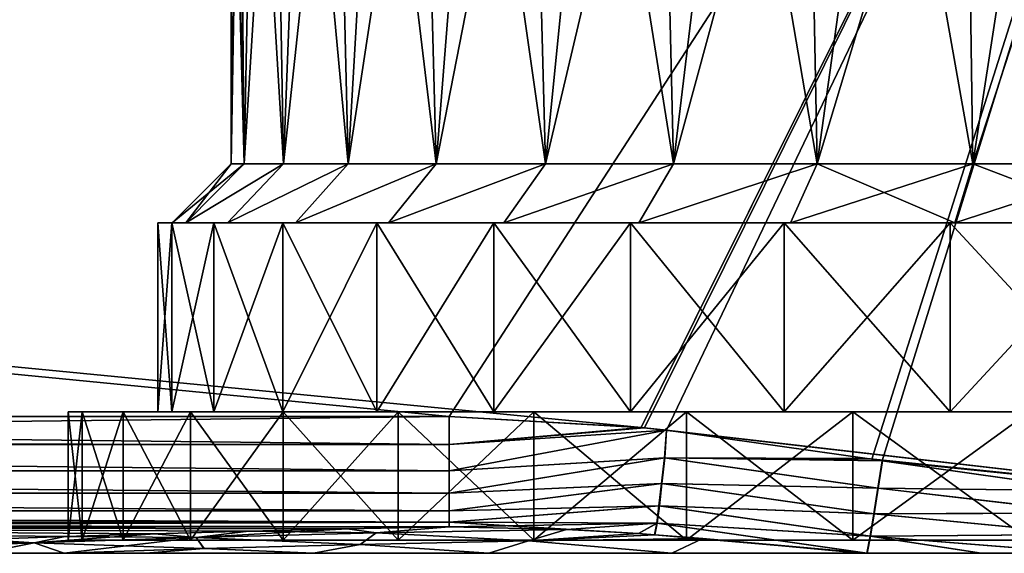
# Model space of a CAD drawing. Header units: metres. Extents: x -109 to 109, y -63 to 140.
# Tile 402 of 480: x 62.89 to 73.32, y 20.5 to 26.15. Entities that reach past the tile are written whole.
import ezdxf

# ---------------------------------------------------------------- set-up
doc = ezdxf.new("R2010")
doc.units = ezdxf.units.M
doc.layers.add('solid_502308_SW0001', color=7, linetype='CONTINUOUS')

msp = doc.modelspace()

# ---------------------------------------------------------------- linework, layer by layer
at = {"layer": 'solid_502308_SW0001'}
for points in [[(69.468643, 21.833605, 17.799309), (76.5, 35.943851, 18.161783), (-76.5, 35.943851, 18.161783)], [(67.435486, 21.949877, 17.802296), (69.468643, 21.833605, 17.799309), (-76.5, 35.943851, 18.161783)], [(40.900002, 21.949877, 17.802296), (67.435486, 21.949877, 17.802296), (-76.5, 35.943851, 18.161783)], [(10.498093, 29.799944, -18.003954), (76.5, 35.943851, -18.161783), (36.203686, 21.274466, -17.784946)], [(38.53109, 21.780638, -17.797949), (36.203686, 21.274466, -17.784946), (76.5, 35.943851, -18.161783)], [(40.900002, 21.949877, -17.802296), (38.53109, 21.780638, -17.797949), (76.5, 35.943851, -18.161783)], [(67.435486, 21.949877, -17.802296), (40.900002, 21.949877, -17.802296), (76.5, 35.943851, -18.161783)], [(69.504684, 21.829737, -17.79921), (67.435486, 21.949877, -17.802296), (76.5, 35.943851, -18.161783)], [(69.468643, 21.833605, 17.799309), (76.5, 21.024673, 17.77853), (76.5, 35.943851, 18.161783)], [(69.738365, 21.804321, -17.798557), (69.504684, 21.829737, -17.79921), (76.5, 35.943851, -18.161783)], [(71.913002, 21.498587, -17.790703), (69.738365, 21.804321, -17.798557), (76.5, 35.943851, -18.161783)], [(72.024055, 21.481049, -17.790253), (71.913002, 21.498587, -17.790703), (76.5, 35.943851, -18.161783)], [(74.266739, 21.162809, -17.782078), (72.024055, 21.481049, -17.790253), (76.5, 35.943851, -18.161783)], [(65.125, 24.625), (65.147644, 29.82505, 0.717336), (65.215477, 29.85, 1.431813)], [(65.125, 24.625), (65.215477, 29.85, 1.431813), (65.265106, 24.625, 1.779819)], [(65.265106, 24.625, -1.779819), (65.215477, 29.85, -1.431813), (65.147644, 29.82505, -0.717336)], [(65.36657, 29.85, 2.331846), (65.265106, 24.625, 1.779819), (65.215477, 29.85, 1.431813)], [(65.36657, 29.85, -2.331846), (65.215477, 29.85, -1.431813), (65.265106, 24.625, -1.779819)], [(65.589531, 29.85, 3.217386), (65.681664, 24.625, 3.514853), (65.265106, 24.625, 1.779819)], [(65.36657, 29.85, 2.331846), (65.589531, 29.85, 3.217386), (65.265106, 24.625, 1.779819)], [(65.36657, 29.85, -2.331846), (65.265106, 24.625, -1.779819), (65.681664, 24.625, -3.514853)], [(65.589531, 29.85, -3.217386), (65.36657, 29.85, -2.331846), (65.681664, 24.625, -3.514853)], [(65.589531, 29.85, 3.217386), (65.882332, 29.85, 4.081172), (65.681664, 24.625, 3.514853)], [(65.882332, 29.85, -4.081172), (65.589531, 29.85, -3.217386), (65.681664, 24.625, -3.514853)], [(66.243706, 29.85, 4.919132), (66.364677, 24.625, 5.163895), (65.681664, 24.625, 3.514853)], [(65.882332, 29.85, 4.081172), (66.243706, 29.85, 4.919132), (65.681664, 24.625, 3.514853)], [(65.882332, 29.85, -4.081172), (65.681664, 24.625, -3.514853), (66.364677, 24.625, -5.163895)], [(66.243706, 29.85, -4.919132), (65.882332, 29.85, -4.081172), (66.364677, 24.625, -5.163895)], [(66.243706, 29.85, 4.919132), (66.671173, 29.85, 5.725815), (66.364677, 24.625, 5.163895)], [(66.671173, 29.85, -5.725815), (66.243706, 29.85, -4.919132), (66.364677, 24.625, -5.163895)], [(67.161491, 29.85, 6.494815), (67.297668, 24.625, 6.686387), (66.364677, 24.625, 5.163895)], [(66.671173, 29.85, 5.725815), (67.161491, 29.85, 6.494815), (66.364677, 24.625, 5.163895)], [(66.671173, 29.85, -5.725815), (66.364677, 24.625, -5.163895), (67.297668, 24.625, -6.686387)], [(67.161491, 29.85, -6.494815), (66.671173, 29.85, -5.725815), (67.297668, 24.625, -6.686387)], [(67.161491, 29.85, 6.494815), (67.712563, 29.85, 7.222984), (67.297668, 24.625, 6.686387)], [(67.712563, 29.85, -7.222984), (67.161491, 29.85, -6.494815), (67.297668, 24.625, -6.686387)], [(68.320175, 29.85, 7.904486), (68.456657, 24.625, 8.04334), (67.297668, 24.625, 6.686387)], [(67.712563, 29.85, 7.222984), (68.320175, 29.85, 7.904486), (67.297668, 24.625, 6.686387)], [(67.712563, 29.85, -7.222984), (67.297668, 24.625, -6.686387), (68.456657, 24.625, -8.04334)], [(68.320175, 29.85, -7.904486), (67.712563, 29.85, -7.222984), (68.456657, 24.625, -8.04334)], [(68.320175, 29.85, 7.904486), (68.97979, 29.85, 8.534469), (68.456657, 24.625, 8.04334)], [(68.97979, 29.85, -8.534469), (68.320175, 29.85, -7.904486), (68.456657, 24.625, -8.04334)], [(69.688583, 29.85, 9.110116), (69.813614, 24.625, 9.202329), (68.456657, 24.625, 8.04334)], [(68.97979, 29.85, 8.534469), (69.688583, 29.85, 9.110116), (68.456657, 24.625, 8.04334)], [(68.97979, 29.85, -8.534469), (68.456657, 24.625, -8.04334), (69.813614, 24.625, -9.202329)], [(69.688583, 29.85, -9.110116), (68.97979, 29.85, -8.534469), (69.813614, 24.625, -9.202329)], [(69.688583, 29.85, 9.110116), (70.440575, 29.85, 9.626748), (69.813614, 24.625, 9.202329)], [(70.440575, 29.85, -9.626748), (69.688583, 29.85, -9.110116), (69.813614, 24.625, -9.202329)], [(71.231461, 29.85, 10.08128), (71.336105, 24.625, 10.135325), (69.813614, 24.625, 9.202329)], [(70.440575, 29.85, 9.626748), (71.231461, 29.85, 10.08128), (69.813614, 24.625, 9.202329)], [(70.440575, 29.85, -9.626748), (69.813614, 24.625, -9.202329), (71.336105, 24.625, -10.135325)], [(71.231461, 29.85, -10.08128), (70.440575, 29.85, -9.626748), (71.336105, 24.625, -10.135325)], [(71.231461, 29.85, 10.08128), (72.057121, 29.85, 10.47146), (71.336105, 24.625, 10.135325)], [(72.057121, 29.85, -10.47146), (71.231461, 29.85, -10.08128), (71.336105, 24.625, -10.135325)], [(72.910568, 29.85, 10.79382), (72.985146, 24.625, 10.818337), (71.336105, 24.625, 10.135325)], [(72.057121, 29.85, 10.47146), (72.910568, 29.85, 10.79382), (71.336105, 24.625, 10.135325)], [(72.057121, 29.85, -10.47146), (71.336105, 24.625, -10.135325), (72.985146, 24.625, -10.818337)], [(72.910568, 29.85, -10.79382), (72.057121, 29.85, -10.47146), (72.985146, 24.625, -10.818337)], [(72.910568, 29.85, 10.79382), (73.787636, 29.85, 11.046885), (72.985146, 24.625, 10.818337)], [(73.787636, 29.85, -11.046885), (72.910568, 29.85, -10.79382), (72.985146, 24.625, -10.818337)], [(74.682571, 29.85, 11.228849), (74.720184, 24.625, 11.234895), (72.985146, 24.625, 10.818337)], [(73.787636, 29.85, 11.046885), (74.682571, 29.85, 11.228849), (72.985146, 24.625, 10.818337)], [(73.787636, 29.85, -11.046885), (72.985146, 24.625, -10.818337), (74.720184, 24.625, -11.234895)], [(65.125, 24.625), (65.125, 29.799999), (65.147644, 29.82505, 0.717336)], [(65.265106, 24.625, -1.779819), (65.147644, 29.82505, -0.717336), (65.125, 29.799999)], [(65.265106, 24.625, -1.779819), (65.125, 29.799999), (65.125, 24.625)], [(65.265106, 24.625, 1.779819), (64.647858, 24, 1.877786), (64.5, 24)], [(65.125, 24.625), (64.5, 24), (64.647858, 24, -1.877786)], [(65.125, 24.625), (65.265106, 24.625, 1.779819), (64.5, 24)], [(65.681664, 24.625, 3.514853), (65.087303, 24, 3.708013), (64.647858, 24, 1.877786)], [(65.265106, 24.625, 1.779819), (65.681664, 24.625, 3.514853), (64.647858, 24, 1.877786)], [(65.681664, 24.625, -3.514853), (64.647858, 24, -1.877786), (65.087303, 24, -3.708013)], [(65.265106, 24.625, -1.779819), (65.125, 24.625), (64.647858, 24, -1.877786)], [(65.681664, 24.625, -3.514853), (65.265106, 24.625, -1.779819), (64.647858, 24, -1.877786)], [(66.364677, 24.625, 5.163895), (65.807823, 24, 5.447679), (65.087303, 24, 3.708013)], [(65.681664, 24.625, 3.514853), (66.364677, 24.625, 5.163895), (65.087303, 24, 3.708013)], [(66.364677, 24.625, -5.163895), (65.087303, 24, -3.708013), (65.807823, 24, -5.447679)], [(66.364677, 24.625, -5.163895), (65.681664, 24.625, -3.514853), (65.087303, 24, -3.708013)], [(67.297668, 24.625, 6.686387), (66.792114, 24, 7.053863), (65.807823, 24, 5.447679)], [(66.364677, 24.625, 5.163895), (67.297668, 24.625, 6.686387), (65.807823, 24, 5.447679)], [(67.297668, 24.625, -6.686387), (65.807823, 24, -5.447679), (66.792114, 24, -7.053863)], [(67.297668, 24.625, -6.686387), (66.364677, 24.625, -5.163895), (65.807823, 24, -5.447679)], [(68.456657, 24.625, 8.04334), (68.014908, 24, 8.48543), (66.792114, 24, 7.053863)], [(67.297668, 24.625, 6.686387), (68.456657, 24.625, 8.04334), (66.792114, 24, 7.053863)], [(68.456657, 24.625, -8.04334), (66.792114, 24, -7.053863), (68.014908, 24, -8.48543)], [(68.456657, 24.625, -8.04334), (67.297668, 24.625, -6.686387), (66.792114, 24, -7.053863)], [(69.813614, 24.625, 9.202329), (69.446419, 24, 9.708076), (68.014908, 24, 8.48543)], [(68.456657, 24.625, 8.04334), (69.813614, 24.625, 9.202329), (68.014908, 24, 8.48543)], [(69.813614, 24.625, -9.202329), (68.014908, 24, -8.48543), (69.446419, 24, -9.708076)], [(69.813614, 24.625, -9.202329), (68.456657, 24.625, -8.04334), (68.014908, 24, -8.48543)], [(71.336105, 24.625, 10.135325), (71.052307, 24, 10.692191), (69.446419, 24, 9.708076)], [(69.813614, 24.625, 9.202329), (71.336105, 24.625, 10.135325), (69.446419, 24, 9.708076)], [(71.336105, 24.625, -10.135325), (69.446419, 24, -9.708076), (71.052307, 24, -10.692191)], [(71.336105, 24.625, -10.135325), (69.813614, 24.625, -9.202329), (69.446419, 24, -9.708076)], [(72.985146, 24.625, 10.818337), (72.792053, 24, 11.412763), (71.052307, 24, 10.692191)], [(71.336105, 24.625, 10.135325), (72.985146, 24.625, 10.818337), (71.052307, 24, 10.692191)], [(71.336105, 24.625, -10.135325), (71.052307, 24, -10.692191), (72.792053, 24, -11.412763)], [(72.985146, 24.625, -10.818337), (71.336105, 24.625, -10.135325), (72.792053, 24, -11.412763)], [(74.720184, 24.625, 11.234895), (74.622643, 24, 11.852236), (72.792053, 24, 11.412763)], [(72.985146, 24.625, 10.818337), (74.720184, 24.625, 11.234895), (72.792053, 24, 11.412763)], [(72.985146, 24.625, -10.818337), (72.792053, 24, -11.412763), (74.622643, 24, -11.852236)], [(74.720184, 24.625, -11.234895), (72.985146, 24.625, -10.818337), (74.622643, 24, -11.852236)], [(64.49971, 24, 1.901258), (64.49971, 22, 1.901258), (64.349998, 22)], [(64.349998, 24), (64.349998, 22), (64.49971, 22, -1.901258)], [(64.349998, 24), (64.49971, 24, 1.901258), (64.349998, 22)], [(64.49971, 24, -1.901258), (64.349998, 24), (64.49971, 22, -1.901258)], [(64.647858, 24, 1.877786), (64.49971, 24, 1.901258), (64.349998, 24)], [(64.5, 24), (64.349998, 24), (64.49971, 24, -1.901258)], [(64.5, 24), (64.647858, 24, 1.877786), (64.349998, 24)], [(64.944649, 24, 3.754364), (64.944649, 22, 3.754364), (64.49971, 22, 1.901258)], [(64.49971, 24, 1.901258), (64.944649, 24, 3.754364), (64.49971, 22, 1.901258)], [(64.49971, 24, -1.901258), (64.49971, 22, -1.901258), (64.944649, 22, -3.754364)], [(64.49971, 24, -1.901258), (64.944649, 22, -3.754364), (64.944649, 24, -3.754364)], [(65.087303, 24, 3.708013), (64.944649, 24, 3.754364), (64.49971, 24, 1.901258)], [(64.647858, 24, 1.877786), (65.087303, 24, 3.708013), (64.49971, 24, 1.901258)], [(65.087303, 24, -3.708013), (64.49971, 24, -1.901258), (64.944649, 24, -3.754364)], [(64.647858, 24, -1.877786), (64.5, 24), (64.49971, 24, -1.901258)], [(65.087303, 24, -3.708013), (64.647858, 24, -1.877786), (64.49971, 24, -1.901258)], [(65.674171, 24, 5.515775), (65.674171, 22, 5.515775), (64.944649, 22, 3.754364)], [(64.944649, 24, 3.754364), (65.674171, 24, 5.515775), (64.944649, 22, 3.754364)], [(64.944649, 24, -3.754364), (64.944649, 22, -3.754364), (65.674171, 22, -5.515775)], [(64.944649, 24, -3.754364), (65.674171, 22, -5.515775), (65.674171, 24, -5.515775)], [(65.807823, 24, 5.447679), (65.674171, 24, 5.515775), (64.944649, 24, 3.754364)], [(65.087303, 24, 3.708013), (65.807823, 24, 5.447679), (64.944649, 24, 3.754364)], [(65.807823, 24, -5.447679), (64.944649, 24, -3.754364), (65.674171, 24, -5.515775)], [(65.807823, 24, -5.447679), (65.087303, 24, -3.708013), (64.944649, 24, -3.754364)], [(66.670769, 24, 7.142036), (66.670769, 22, 7.142036), (65.674171, 22, 5.515775)], [(65.674171, 24, 5.515775), (66.670769, 24, 7.142036), (65.674171, 22, 5.515775)], [(65.674171, 24, -5.515775), (65.674171, 22, -5.515775), (66.670769, 22, -7.142036)], [(65.674171, 24, -5.515775), (66.670769, 22, -7.142036), (66.670769, 24, -7.142036)], [(66.792114, 24, 7.053863), (66.670769, 24, 7.142036), (65.674171, 24, 5.515775)], [(65.807823, 24, 5.447679), (66.792114, 24, 7.053863), (65.674171, 24, 5.515775)], [(66.792114, 24, -7.053863), (65.674171, 24, -5.515775), (66.670769, 24, -7.142036)], [(66.792114, 24, -7.053863), (65.807823, 24, -5.447679), (65.674171, 24, -5.515775)], [(67.908844, 24, 8.591498), (67.908844, 22, 8.591498), (66.670769, 22, 7.142036)], [(66.670769, 24, 7.142036), (67.908844, 24, 8.591498), (66.670769, 22, 7.142036)], [(66.670769, 24, -7.142036), (66.670769, 22, -7.142036), (67.908844, 22, -8.591498)], [(66.670769, 24, -7.142036), (67.908844, 22, -8.591498), (67.908844, 24, -8.591498)], [(68.014908, 24, 8.48543), (67.908844, 24, 8.591498), (66.670769, 24, 7.142036)], [(66.792114, 24, 7.053863), (68.014908, 24, 8.48543), (66.670769, 24, 7.142036)], [(68.014908, 24, -8.48543), (66.670769, 24, -7.142036), (67.908844, 24, -8.591498)], [(68.014908, 24, -8.48543), (66.792114, 24, -7.053863), (66.670769, 24, -7.142036)], [(69.358246, 24, 9.829428), (69.358246, 22, 9.829428), (67.908844, 22, 8.591498)], [(67.908844, 24, 8.591498), (69.358246, 24, 9.829428), (67.908844, 22, 8.591498)], [(67.908844, 24, -8.591498), (67.908844, 22, -8.591498), (69.358246, 22, -9.829428)], [(67.908844, 24, -8.591498), (69.358246, 22, -9.829428), (69.358246, 24, -9.829428)], [(69.446419, 24, 9.708076), (69.358246, 24, 9.829428), (67.908844, 24, 8.591498)], [(68.014908, 24, 8.48543), (69.446419, 24, 9.708076), (67.908844, 24, 8.591498)], [(69.446419, 24, -9.708076), (67.908844, 24, -8.591498), (69.358246, 24, -9.829428)], [(69.446419, 24, -9.708076), (68.014908, 24, -8.48543), (67.908844, 24, -8.591498)], [(70.984215, 24, 10.825844), (70.984215, 22, 10.825844), (69.358246, 22, 9.829428)], [(69.358246, 24, 9.829428), (70.984215, 24, 10.825844), (69.358246, 22, 9.829428)], [(69.358246, 24, -9.829428), (69.358246, 22, -9.829428), (70.984215, 22, -10.825844)], [(69.358246, 24, -9.829428), (70.984215, 22, -10.825844), (70.984215, 24, -10.825844)], [(71.052307, 24, 10.692191), (70.984215, 24, 10.825844), (69.358246, 24, 9.829428)], [(69.446419, 24, 9.708076), (71.052307, 24, 10.692191), (69.358246, 24, 9.829428)], [(71.052307, 24, -10.692191), (69.358246, 24, -9.829428), (70.984215, 24, -10.825844)], [(71.052307, 24, -10.692191), (69.446419, 24, -9.708076), (69.358246, 24, -9.829428)], [(72.745705, 24, 11.555422), (72.745705, 22, 11.555422), (70.984215, 22, 10.825844)], [(70.984215, 24, 10.825844), (72.745705, 24, 11.555422), (70.984215, 22, 10.825844)], [(70.984215, 24, -10.825844), (70.984215, 22, -10.825844), (72.745705, 22, -11.555422)], [(70.984215, 24, -10.825844), (72.745705, 22, -11.555422), (72.745705, 24, -11.555422)], [(72.792053, 24, 11.412763), (72.745705, 24, 11.555422), (70.984215, 24, 10.825844)], [(71.052307, 24, 10.692191), (72.792053, 24, 11.412763), (70.984215, 24, 10.825844)], [(72.792053, 24, -11.412763), (70.984215, 24, -10.825844), (72.745705, 24, -11.555422)], [(72.792053, 24, -11.412763), (71.052307, 24, -10.692191), (70.984215, 24, -10.825844)], [(74.599174, 24, 12.000389), (74.599174, 22, 12.000389), (72.745705, 22, 11.555422)], [(72.745705, 24, 11.555422), (74.599174, 24, 12.000389), (72.745705, 22, 11.555422)], [(72.745705, 24, -11.555422), (72.745705, 22, -11.555422), (74.599174, 22, -12.000389)], [(72.745705, 24, -11.555422), (74.599174, 22, -12.000389), (74.599174, 24, -12.000389)], [(74.622643, 24, 11.852236), (74.599174, 24, 12.000389), (72.745705, 24, 11.555422)], [(72.792053, 24, 11.412763), (74.622643, 24, 11.852236), (72.745705, 24, 11.555422)], [(74.622643, 24, -11.852236), (72.745705, 24, -11.555422), (74.599174, 24, -12.000389)], [(74.622643, 24, -11.852236), (72.792053, 24, -11.412763), (72.745705, 24, -11.555422)], [(40.900002, 21.652077, 17.756821), (67.435486, 21.949877, 17.802296), (40.900002, 21.949877, 17.802296)], [(67.435486, 21.652098, 17.756826), (67.435486, 21.949877, 17.802296), (40.900002, 21.652077, 17.756821)], [(67.435486, 21.652088, -17.756824), (40.900002, 21.949877, -17.802296), (67.435486, 21.949877, -17.802296)], [(40.900002, 21.676865, -17.763592), (40.900002, 21.949877, -17.802296), (67.435486, 21.652088, -17.756824)], [(63.400002, 20.637842), (63.400002, 22), (63.546436, 22, 1.952965)], [(64.49971, 22, 1.901258), (63.546436, 22, 1.952965), (63.400002, 22)], [(63.546341, 20.637842, 1.952569), (63.400002, 20.637842), (63.546436, 22, 1.952965)], [(63.546341, 20.637842, -1.952569), (63.400002, 22), (63.400002, 20.637842)], [(64.349998, 22), (63.400002, 22), (63.546436, 22, -1.952965)], [(63.546341, 20.637842, -1.952569), (63.546436, 22, -1.952965), (63.400002, 22)], [(64.349998, 22), (64.49971, 22, 1.901258), (63.400002, 22)], [(63.546341, 20.637842, 1.952569), (63.546436, 22, 1.952965), (63.98188, 22, 3.860781)], [(63.982029, 20.637842, 3.861355), (63.546341, 20.637842, 1.952569), (63.98188, 22, 3.860781)], [(63.546341, 20.637842, -1.952569), (63.982029, 20.637842, -3.861355), (63.546436, 22, -1.952965)], [(64.944649, 22, 3.754364), (63.98188, 22, 3.860781), (63.546436, 22, 1.952965)], [(64.49971, 22, 1.901258), (64.944649, 22, 3.754364), (63.546436, 22, 1.952965)], [(64.944649, 22, -3.754364), (63.546436, 22, -1.952965), (63.98188, 22, -3.860781)], [(63.982029, 20.637842, -3.861355), (63.98188, 22, -3.860781), (63.546436, 22, -1.952965)], [(64.49971, 22, -1.901258), (64.349998, 22), (63.546436, 22, -1.952965)], [(64.944649, 22, -3.754364), (64.49971, 22, -1.901258), (63.546436, 22, -1.952965)], [(63.982029, 20.637842, 3.861355), (63.98188, 22, 3.860781), (64.697311, 22, 5.683877)], [(65.674171, 22, 5.515775), (64.697311, 22, 5.683877), (63.98188, 22, 3.860781)], [(64.944649, 22, 3.754364), (65.674171, 22, 5.515775), (63.98188, 22, 3.860781)], [(65.674171, 22, -5.515775), (63.98188, 22, -3.860781), (64.697311, 22, -5.683877)], [(64.697304, 20.637842, -5.683832), (64.697311, 22, -5.683877), (63.98188, 22, -3.860781)], [(65.674171, 22, -5.515775), (64.944649, 22, -3.754364), (63.98188, 22, -3.860781)], [(63.982029, 20.637842, -3.861355), (64.697304, 20.637842, -5.683832), (63.98188, 22, -3.860781)], [(64.697304, 20.637842, 5.683832), (63.982029, 20.637842, 3.861355), (64.697311, 22, 5.683877)], [(64.697304, 20.637842, 5.683832), (64.697311, 22, 5.683877), (65.676598, 22, 7.379902)], [(65.676208, 20.637842, 7.379392), (64.697304, 20.637842, 5.683832), (65.676598, 22, 7.379902)], [(64.697304, 20.637842, -5.683832), (65.676208, 20.637842, -7.379392), (64.697311, 22, -5.683877)], [(66.670769, 22, 7.142036), (65.676598, 22, 7.379902), (64.697311, 22, 5.683877)], [(65.674171, 22, 5.515775), (66.670769, 22, 7.142036), (64.697311, 22, 5.683877)], [(66.670769, 22, -7.142036), (64.697311, 22, -5.683877), (65.676598, 22, -7.379902)], [(65.676208, 20.637842, -7.379392), (65.676598, 22, -7.379902), (64.697311, 22, -5.683877)], [(66.670769, 22, -7.142036), (65.674171, 22, -5.515775), (64.697311, 22, -5.683877)], [(65.676208, 20.637842, 7.379392), (65.676598, 22, 7.379902), (66.896698, 22, 8.909851)], [(66.896988, 20.637842, 8.910226), (65.676208, 20.637842, 7.379392), (66.896698, 22, 8.909851)], [(65.676208, 20.637842, -7.379392), (66.896988, 20.637842, -8.910226), (65.676598, 22, -7.379902)], [(67.908844, 22, 8.591498), (66.896698, 22, 8.909851), (65.676598, 22, 7.379902)], [(66.670769, 22, 7.142036), (67.908844, 22, 8.591498), (65.676598, 22, 7.379902)], [(67.908844, 22, -8.591498), (65.676598, 22, -7.379902), (66.896698, 22, -8.909851)], [(66.896988, 20.637842, -8.910226), (66.896698, 22, -8.909851), (65.676598, 22, -7.379902)], [(67.908844, 22, -8.591498), (66.670769, 22, -7.142036), (65.676598, 22, -7.379902)], [(66.896988, 20.637842, 8.910226), (66.896698, 22, 8.909851), (68.332283, 22, 10.241992)], [(69.358246, 22, 9.829428), (68.332283, 22, 10.241992), (66.896698, 22, 8.909851)], [(67.908844, 22, 8.591498), (69.358246, 22, 9.829428), (66.896698, 22, 8.909851)], [(69.358246, 22, -9.829428), (66.896698, 22, -8.909851), (68.332283, 22, -10.241992)], [(68.332367, 20.637842, -10.242057), (68.332283, 22, -10.241992), (66.896698, 22, -8.909851)], [(69.358246, 22, -9.829428), (67.908844, 22, -8.591498), (66.896698, 22, -8.909851)], [(66.896988, 20.637842, -8.910226), (68.332367, 20.637842, -10.242057), (66.896698, 22, -8.909851)], [(68.332367, 20.637842, 10.242057), (66.896988, 20.637842, 8.910226), (68.332283, 22, 10.241992)], [(67.435486, 21.652098, 17.756826), (69.468643, 21.833605, 17.799309), (67.435486, 21.949877, 17.802296)], [(67.435486, 21.652088, -17.756824), (67.435486, 21.949877, -17.802296), (69.504684, 21.829737, -17.79921)], [(68.332367, 20.637842, 10.242057), (68.332283, 22, 10.241992), (69.95047, 22, 11.34516)], [(70.984215, 22, 10.825844), (69.95047, 22, 11.34516), (68.332283, 22, 10.241992)], [(69.358246, 22, 9.829428), (70.984215, 22, 10.825844), (68.332283, 22, 10.241992)], [(70.984215, 22, -10.825844), (68.332283, 22, -10.241992), (69.95047, 22, -11.34516)], [(69.950089, 20.637842, -11.344969), (69.95047, 22, -11.34516), (68.332283, 22, -10.241992)], [(70.984215, 22, -10.825844), (69.358246, 22, -9.829428), (68.332283, 22, -10.241992)], [(68.332367, 20.637842, -10.242057), (69.950089, 20.637842, -11.344969), (68.332283, 22, -10.241992)], [(69.950089, 20.637842, 11.344969), (68.332367, 20.637842, 10.242057), (69.95047, 22, 11.34516)], [(69.950089, 20.637842, 11.344969), (69.95047, 22, 11.34516), (71.713562, 22, 12.194217)], [(71.714027, 20.637842, 12.194427), (69.950089, 20.637842, 11.344969), (71.713562, 22, 12.194217)], [(69.950089, 20.637842, -11.344969), (71.714027, 20.637842, -12.194427), (69.95047, 22, -11.34516)], [(74.599174, 22, 12.000389), (71.713562, 22, 12.194217), (69.95047, 22, 11.34516)], [(72.745705, 22, 11.555422), (74.599174, 22, 12.000389), (69.95047, 22, 11.34516)], [(70.984215, 22, 10.825844), (72.745705, 22, 11.555422), (69.95047, 22, 11.34516)], [(72.745705, 22, -11.555422), (69.95047, 22, -11.34516), (71.713562, 22, -12.194217)], [(71.714027, 20.637842, -12.194427), (71.713562, 22, -12.194217), (69.95047, 22, -11.34516)], [(72.745705, 22, -11.555422), (70.984215, 22, -10.825844), (69.95047, 22, -11.34516)], [(71.713562, 22, 12.194217), (81.286438, 22, 12.194217), (79.415024, 22, 12.771556)], [(76.5, 22, 12.150014), (81.286438, 22, 12.194217), (71.713562, 22, 12.194217)], [(71.713562, 22, 12.194217), (79.415024, 22, 12.771556), (73.584976, 22, 12.771556)], [(71.714027, 20.637842, 12.194427), (71.713562, 22, 12.194217), (73.584976, 22, 12.771556)], [(74.599174, 22, 12.000389), (76.5, 22, 12.150014), (71.713562, 22, 12.194217)], [(71.713562, 22, -12.194217), (73.584976, 22, -12.771556), (81.286438, 22, -12.194217)], [(76.5, 22, -12.150014), (71.713562, 22, -12.194217), (81.286438, 22, -12.194217)], [(73.584869, 20.637842, -12.771523), (73.584976, 22, -12.771556), (71.713562, 22, -12.194217)], [(74.599174, 22, -12.000389), (72.745705, 22, -11.555422), (71.713562, 22, -12.194217)], [(76.5, 22, -12.150014), (74.599174, 22, -12.000389), (71.713562, 22, -12.194217)], [(71.714027, 20.637842, -12.194427), (73.584869, 20.637842, -12.771523), (71.713562, 22, -12.194217)], [(73.584869, 20.637842, 12.771523), (71.714027, 20.637842, 12.194427), (73.584976, 22, 12.771556)], [(67.435486, 21.652098, 17.756826), (69.739922, 21.804287, 17.798557), (69.468643, 21.833605, 17.799309)], [(67.435486, 21.652088, -17.756824), (69.504684, 21.829737, -17.79921), (69.738365, 21.804321, -17.798557)], [(67.435486, 21.375006, -17.638618), (69.738365, 21.804321, -17.798557), (69.717728, 21.512728, -17.75466)], [(67.435486, 21.375006, -17.638618), (67.435486, 21.652088, -17.756824), (69.738365, 21.804321, -17.798557)], [(67.435486, 21.375015, 17.638624), (69.739922, 21.804287, 17.798557), (67.435486, 21.652098, 17.756826)], [(69.722458, 21.512585, 17.754763), (69.739922, 21.804287, 17.798557), (67.435486, 21.375015, 17.638624)], [(69.468643, 21.833605, 17.799309), (69.739922, 21.804287, 17.798557), (76.5, 21.024673, 17.77853)], [(69.717728, 21.512728, -17.75466), (69.738365, 21.804321, -17.798557), (71.913002, 21.498587, -17.790703)], [(69.722458, 21.512585, 17.754763), (71.864876, 21.505968, 17.790894), (69.739922, 21.804287, 17.798557)], [(69.739922, 21.804287, 17.798557), (71.864876, 21.505968, 17.790894), (76.5, 21.024673, 17.77853)], [(40.900002, 21.652082, -17.756823), (40.900002, 21.676865, -17.763592), (67.435486, 21.652088, -17.756824)], [(67.435486, 21.375015, 17.638624), (67.435486, 21.652098, 17.756826), (40.900002, 21.652077, 17.756821)], [(40.900002, 21.652082, -17.756823), (67.435486, 21.652088, -17.756824), (67.435486, 21.375006, -17.638618)], [(40.900002, 21.392561, -17.648685), (40.900002, 21.652082, -17.756823), (67.435486, 21.375006, -17.638618)], [(67.435486, 21.375015, 17.638624), (40.900002, 21.652077, 17.756821), (40.900002, 21.374992, 17.638611)], [(67.435486, 21.136091, -17.455128), (69.717728, 21.512728, -17.75466), (69.686096, 21.239901, -17.639563)], [(67.435486, 21.136091, -17.455128), (67.435486, 21.375006, -17.638618), (69.717728, 21.512728, -17.75466)], [(69.722458, 21.512585, 17.754763), (67.435486, 21.375015, 17.638624), (67.435486, 21.136099, 17.455135)], [(69.722458, 21.512585, 17.754763), (67.435486, 21.136099, 17.455135), (69.690788, 21.239777, 17.63978)], [(69.686096, 21.239901, -17.639563), (69.717728, 21.512728, -17.75466), (71.977097, 21.191019, -17.745892)], [(71.981857, 21.191212, 17.746138), (69.722458, 21.512585, 17.754763), (69.690788, 21.239777, 17.63978)], [(69.717728, 21.512728, -17.75466), (71.913002, 21.498587, -17.790703), (72.024055, 21.481049, -17.790253)], [(69.717728, 21.512728, -17.75466), (72.024055, 21.481049, -17.790253), (71.977097, 21.191019, -17.745892)], [(69.722458, 21.512585, 17.754763), (72.028687, 21.480137, 17.79023), (71.864876, 21.505968, 17.790894)], [(71.981857, 21.191212, 17.746138), (72.028687, 21.480137, 17.79023), (69.722458, 21.512585, 17.754763)], [(71.864876, 21.505968, 17.790894), (72.028687, 21.480137, 17.79023), (76.5, 21.024673, 17.77853)], [(40.900002, 21.374998, -17.638615), (40.900002, 21.392561, -17.648685), (67.435486, 21.375006, -17.638618)], [(71.977097, 21.191019, -17.745892), (72.024055, 21.481049, -17.790253), (74.266739, 21.162809, -17.782078)], [(71.981857, 21.191212, 17.746138), (74.269852, 21.162643, 17.782074), (72.028687, 21.480137, 17.79023)], [(72.028687, 21.480137, 17.79023), (74.269852, 21.162643, 17.782074), (76.5, 21.024673, 17.77853)], [(67.435486, 21.136099, 17.455135), (67.435486, 21.375015, 17.638624), (40.900002, 21.374992, 17.638611)], [(40.900002, 21.374998, -17.638615), (67.435486, 21.375006, -17.638618), (67.435486, 21.136091, -17.455128)], [(40.900002, 21.146662, -17.465475), (40.900002, 21.374998, -17.638615), (67.435486, 21.136091, -17.455128)], [(67.435486, 21.136099, 17.455135), (40.900002, 21.374992, 17.638611), (40.900002, 21.13608, 17.455116)], [(67.435486, 20.950403, -17.217916), (69.686096, 21.239901, -17.639563), (69.65847, 21.003654, -17.460381)], [(67.435486, 20.950403, -17.217916), (67.435486, 21.136091, -17.455128), (69.686096, 21.239901, -17.639563)], [(69.690788, 21.239777, 17.63978), (67.435486, 21.136099, 17.455135), (67.435486, 20.950407, 17.217922)], [(69.690788, 21.239777, 17.63978), (67.435486, 20.950407, 17.217922), (69.663124, 21.003511, 17.460722)], [(69.65847, 21.003654, -17.460381), (69.686096, 21.239901, -17.639563), (71.934128, 20.91819, -17.629379)], [(71.938866, 20.918331, 17.629883), (69.690788, 21.239777, 17.63978), (69.663124, 21.003511, 17.460722)], [(69.686096, 21.239901, -17.639563), (71.977097, 21.191019, -17.745892), (71.934128, 20.91819, -17.629379)], [(71.938866, 20.918331, 17.629883), (71.981857, 21.191212, 17.746138), (69.690788, 21.239777, 17.63978)], [(71.934128, 20.91819, -17.629379), (71.977097, 21.191019, -17.745892), (74.236961, 20.927116, -17.752312)], [(74.241531, 20.92622, 17.75222), (71.981857, 21.191212, 17.746138), (71.938866, 20.918331, 17.629883)], [(71.977097, 21.191019, -17.745892), (74.266739, 21.162809, -17.782078), (74.236961, 20.927116, -17.752312)], [(74.241531, 20.92622, 17.75222), (74.269852, 21.162643, 17.782074), (71.981857, 21.191212, 17.746138)], [(40.900002, 21.136086, -17.455122), (40.900002, 21.146662, -17.465475), (67.435486, 21.136091, -17.455128)], [(67.435486, 20.950407, 17.217922), (67.435486, 21.136099, 17.455135), (40.900002, 21.13608, 17.455116)], [(40.900002, 21.136086, -17.455122), (67.435486, 21.136091, -17.455128), (67.435486, 20.950403, -17.217916)], [(40.900002, 20.955227, -17.225925), (40.900002, 21.136086, -17.455122), (67.435486, 20.950403, -17.217916)], [(67.435486, 20.950407, 17.217922), (40.900002, 21.13608, 17.455116), (40.900002, 20.950396, 17.217907)], [(67.435486, 20.829643, -16.941935), (69.65847, 21.003654, -17.460381), (69.636559, 20.818539, -17.228144)], [(67.435486, 20.829643, -16.941935), (67.435486, 20.950403, -17.217916), (69.65847, 21.003654, -17.460381)], [(69.663124, 21.003511, 17.460722), (67.435486, 20.950407, 17.217922), (67.435486, 20.829645, 16.941936)], [(69.663124, 21.003511, 17.460722), (67.435486, 20.829645, 16.941936), (69.641174, 20.818335, 17.228613)], [(69.636559, 20.818539, -17.228144), (69.65847, 21.003654, -17.460381), (71.896675, 20.682451, -17.44805)], [(71.901382, 20.68247, 17.448799), (69.663124, 21.003511, 17.460722), (69.641174, 20.818335, 17.228613)], [(69.65847, 21.003654, -17.460381), (71.934128, 20.91819, -17.629379), (71.896675, 20.682451, -17.44805)], [(71.901382, 20.68247, 17.448799), (71.938866, 20.918331, 17.629883), (69.663124, 21.003511, 17.460722)], [(40.900002, 20.950399, -17.217913), (40.900002, 20.955227, -17.225925), (67.435486, 20.950403, -17.217916)], [(67.435486, 20.829645, 16.941936), (67.435486, 20.950407, 17.217922), (40.900002, 20.950396, 17.217907)], [(40.900002, 20.950399, -17.217913), (67.435486, 20.950403, -17.217916), (67.435486, 20.829643, -16.941935)], [(40.900002, 20.830753, -16.945679), (40.900002, 20.950399, -17.217913), (67.435486, 20.829643, -16.941935)], [(67.435486, 20.829645, 16.941936), (40.900002, 20.950396, 17.217907), (40.900002, 20.829641, 16.941927)], [(71.896675, 20.682451, -17.44805), (71.934128, 20.91819, -17.629379), (74.210716, 20.700298, -17.675316)], [(74.215401, 20.699917, 17.675365), (71.938866, 20.918331, 17.629883), (71.901382, 20.68247, 17.448799)], [(71.934128, 20.91819, -17.629379), (74.236961, 20.927116, -17.752312), (74.210716, 20.700298, -17.675316)], [(74.215401, 20.699917, 17.675365), (74.241531, 20.92622, 17.75222), (71.938866, 20.918331, 17.629883)], [(40.900002, 20.830753, -16.945679), (67.435555, 20.781424, -16.644571), (54.167774, 20.781424, -16.644571)], [(40.900002, 20.830753, -16.945679), (67.435486, 20.829643, -16.941935), (67.435555, 20.781424, -16.644571)], [(67.435486, 20.829645, 16.941936), (40.900002, 20.781424, 16.644571), (54.167774, 20.781424, 16.644571)], [(67.435486, 20.829645, 16.941936), (40.900002, 20.829641, 16.941927), (40.900002, 20.781424, 16.644571)], [(67.435486, 20.829645, 16.941936), (54.167774, 20.781424, 16.644571), (67.435555, 20.781424, 16.644571)], [(66.355057, 20.759193, 16.007988), (67.435555, 20.781424, 16.644571), (54.167774, 20.781424, 16.644571)], [(65.312531, 20.734337, 15.296155), (66.355057, 20.759193, 16.007988), (54.167774, 20.781424, 16.644571)], [(64.314743, 20.706961, 14.512198), (65.312531, 20.734337, 15.296155), (54.167774, 20.781424, 16.644571)], [(63.368523, 20.677204, 13.660128), (64.314743, 20.706961, 14.512198), (54.167774, 20.781424, 16.644571)], [(62.480209, 20.645237, 12.744663), (63.368523, 20.677204, 13.660128), (54.167774, 20.781424, 16.644571)], [(66.355057, 20.759193, -16.007988), (54.167774, 20.781424, -16.644571), (67.435555, 20.781424, -16.644571)], [(63.368523, 20.677204, -13.660129), (62.480209, 20.645237, -12.744664), (54.167774, 20.781424, -16.644571)], [(64.314751, 20.706961, -14.512199), (63.368523, 20.677204, -13.660129), (54.167774, 20.781424, -16.644571)], [(65.312531, 20.734337, -15.296156), (64.314751, 20.706961, -14.512199), (54.167774, 20.781424, -16.644571)], [(66.355057, 20.759193, -16.007988), (65.312531, 20.734337, -15.296156), (54.167774, 20.781424, -16.644571)], [(64.756538, 20.667913, -14.368258), (65.312531, 20.734337, -15.296156), (66.355057, 20.759193, -16.007988)], [(64.756538, 20.667913, -14.368258), (66.355057, 20.759193, -16.007988), (66.661346, 20.715698, -15.736646)], [(66.661217, 20.715702, 15.736601), (66.355057, 20.759193, 16.007988), (65.312531, 20.734337, 15.296155)], [(66.661217, 20.715702, 15.736601), (67.435555, 20.781424, 16.644571), (66.355057, 20.759193, 16.007988)], [(66.661346, 20.715698, -15.736646), (66.355057, 20.759193, -16.007988), (67.435555, 20.781424, -16.644571)], [(68.679062, 20.753536, 16.829994), (67.435555, 20.781424, 16.644571), (66.661217, 20.715702, 15.736601)], [(66.661346, 20.715698, -15.736646), (67.435555, 20.781424, -16.644571), (68.679237, 20.753515, -16.830011)], [(69.641174, 20.818335, 17.228613), (67.435486, 20.829645, 16.941936), (67.435555, 20.781424, 16.644571)], [(67.435486, 20.829643, -16.941935), (68.679237, 20.753515, -16.830011), (67.435555, 20.781424, -16.644571)], [(67.435486, 20.829643, -16.941935), (69.442284, 20.708771, -16.933933), (68.679237, 20.753515, -16.830011)], [(67.435486, 20.829643, -16.941935), (69.636559, 20.818539, -17.228144), (69.442284, 20.708771, -16.933933)], [(69.641174, 20.818335, 17.228613), (67.435555, 20.781424, 16.644571), (68.679062, 20.753536, 16.829994)], [(69.641174, 20.818335, 17.228613), (68.679062, 20.753536, 16.829994), (69.441238, 20.708881, 16.933813)], [(69.641174, 20.818335, 17.228613), (69.441238, 20.708881, 16.933813), (69.615341, 20.696461, 16.956377)], [(69.636559, 20.818539, -17.228144), (69.611099, 20.696737, -16.955816), (69.442284, 20.708771, -16.933933)], [(69.636559, 20.818539, -17.228144), (71.860458, 20.5, -17.21384), (69.611099, 20.696737, -16.955816)], [(71.863655, 20.5, 17.214649), (69.641174, 20.818335, 17.228613), (69.615341, 20.696461, 16.956377)], [(69.636559, 20.818539, -17.228144), (71.896675, 20.682451, -17.44805), (71.860458, 20.5, -17.21384)], [(71.863655, 20.5, 17.214649), (71.901382, 20.68247, 17.448799), (69.641174, 20.818335, 17.228613)], [(63.039818, 20.61212, 12.770414), (63.368523, 20.677204, 13.660128), (62.480209, 20.645237, 12.744663)], [(63.039902, 20.612116, -12.770471), (62.480209, 20.645237, -12.744664), (63.368523, 20.677204, -13.660129)], [(64.756432, 20.667915, 14.368205), (63.368523, 20.677204, 13.660128), (63.039818, 20.61212, 12.770414)], [(64.838364, 20.551739, 13.942317), (64.756432, 20.667915, 14.368205), (63.039818, 20.61212, 12.770414)], [(63.039902, 20.612116, -12.770471), (63.368523, 20.677204, -13.660129), (64.314751, 20.706961, -14.512199)], [(63.039902, 20.612116, -12.770471), (64.314751, 20.706961, -14.512199), (64.756538, 20.667913, -14.368258)], [(63.039902, 20.612116, -12.770471), (64.756538, 20.667913, -14.368258), (63.356556, 20.5, -12.539603)], [(64.756538, 20.667913, -14.368258), (64.839119, 20.551733, -13.94286), (63.356556, 20.5, -12.539603)], [(64.756432, 20.667915, 14.368205), (64.314743, 20.706961, 14.512198), (63.368523, 20.677204, 13.660128)], [(64.756432, 20.667915, 14.368205), (65.312531, 20.734337, 15.296155), (64.314743, 20.706961, 14.512198)], [(64.756538, 20.667913, -14.368258), (64.314751, 20.706961, -14.512199), (65.312531, 20.734337, -15.296156)], [(66.661217, 20.715702, 15.736601), (65.312531, 20.734337, 15.296155), (64.756432, 20.667915, 14.368205)], [(66.492264, 20.594824, 15.176126), (66.661217, 20.715702, 15.736601), (64.756432, 20.667915, 14.368205)], [(64.838364, 20.551739, 13.942317), (66.492264, 20.594824, 15.176126), (64.756432, 20.667915, 14.368205)], [(64.756538, 20.667913, -14.368258), (66.661346, 20.715698, -15.736646), (66.492981, 20.594814, -15.176517)], [(64.756538, 20.667913, -14.368258), (66.492981, 20.594814, -15.176517), (64.839119, 20.551733, -13.94286)], [(66.492264, 20.594824, 15.176126), (68.275749, 20.631073, 16.214167), (66.661217, 20.715702, 15.736601)], [(66.661346, 20.715698, -15.736646), (68.276405, 20.631058, -16.214426), (66.492981, 20.594814, -15.176517)], [(68.275749, 20.631073, 16.214167), (68.679062, 20.753536, 16.829994), (66.661217, 20.715702, 15.736601)], [(66.661346, 20.715698, -15.736646), (68.679237, 20.753515, -16.830011), (68.276405, 20.631058, -16.214426)], [(68.275749, 20.631073, 16.214167), (69.441238, 20.708881, 16.933813), (68.679062, 20.753536, 16.829994)], [(68.275749, 20.631073, 16.214167), (69.615341, 20.696461, 16.956377), (69.441238, 20.708881, 16.933813)], [(68.275749, 20.631073, 16.214167), (70.122711, 20.656502, 17.019522), (69.615341, 20.696461, 16.956377)], [(69.795441, 20.5, 16.561399), (70.122711, 20.656502, 17.019522), (68.275749, 20.631073, 16.214167)], [(68.679237, 20.753515, -16.830011), (69.442284, 20.708771, -16.933933), (68.276405, 20.631058, -16.214426)], [(69.442284, 20.708771, -16.933933), (69.611099, 20.696737, -16.955816), (68.276405, 20.631058, -16.214426)], [(69.611099, 20.696737, -16.955816), (70.123306, 20.656454, -17.019594), (68.276405, 20.631058, -16.214426)], [(69.796852, 20.5, -16.561945), (68.276405, 20.631058, -16.214426), (70.123306, 20.656454, -17.019594)], [(71.860458, 20.5, -17.21384), (70.123306, 20.656454, -17.019594), (69.611099, 20.696737, -16.955816)], [(71.863655, 20.5, 17.214649), (69.615341, 20.696461, 16.956377), (70.122711, 20.656502, 17.019522)], [(69.795441, 20.5, 16.561399), (71.797569, 20.5, 17.198072), (70.122711, 20.656502, 17.019522)], [(69.796852, 20.5, -16.561945), (70.123306, 20.656454, -17.019594), (71.800133, 20.5, -17.198692)], [(71.863655, 20.5, 17.214649), (70.122711, 20.656502, 17.019522), (71.797569, 20.5, 17.198072)], [(71.860458, 20.5, -17.21384), (71.800133, 20.5, -17.198692), (70.123306, 20.656454, -17.019594)], [(71.860458, 20.5, -17.21384), (71.896675, 20.682451, -17.44805), (73.073563, 20.5, -17.440605)], [(73.074509, 20.5, 17.440657), (71.901382, 20.68247, 17.448799), (71.863655, 20.5, 17.214649)], [(71.896675, 20.682451, -17.44805), (74.210716, 20.700298, -17.675316), (74.156799, 20.5, -17.556681)], [(71.896675, 20.682451, -17.44805), (74.156799, 20.5, -17.556681), (73.073563, 20.5, -17.440605)], [(74.161942, 20.5, 17.55707), (74.215401, 20.699917, 17.675365), (71.901382, 20.68247, 17.448799)], [(74.161942, 20.5, 17.55707), (71.901382, 20.68247, 17.448799), (73.074509, 20.5, 17.440657)], [(63.039818, 20.61212, 12.770414), (61.655514, 20.611248, 11.771339), (61.538895, 20.5492, 10.968699)], [(63.039818, 20.61212, 12.770414), (61.538895, 20.5492, 10.968699), (62.492069, 20.5, 11.69788)], [(61.53896, 20.5492, -10.968755), (62.480209, 20.645237, -12.744664), (63.039902, 20.612116, -12.770471)], [(61.53896, 20.5492, -10.968755), (63.039902, 20.612116, -12.770471), (62.492069, 20.5, -11.69788)], [(63.039818, 20.61212, 12.770414), (62.480209, 20.645237, 12.744663), (61.655514, 20.611248, 11.771339)], [(63.355816, 20.5, 12.538916), (63.039818, 20.61212, 12.770414), (62.492069, 20.5, 11.69788)], [(63.039902, 20.612116, -12.770471), (63.356556, 20.5, -12.539603), (62.492069, 20.5, -11.69788)], [(63.355816, 20.5, 12.538916), (64.838364, 20.551739, 13.942317), (63.039818, 20.61212, 12.770414)], [(64.220551, 20.5, 13.296829), (64.838364, 20.551739, 13.942317), (63.355816, 20.5, 12.538916)], [(64.220711, 20.5, -13.296963), (63.356556, 20.5, -12.539603), (64.839119, 20.551733, -13.94286)], [(63.546341, 20.637842, 1.952569), (89.599998, 20.637842), (63.400002, 20.637842)], [(89.453659, 20.637842, -1.952569), (63.400002, 20.637842), (89.599998, 20.637842)], [(63.546341, 20.637842, -1.952569), (63.400002, 20.637842), (89.453659, 20.637842, -1.952569)], [(89.453659, 20.637842, 1.952569), (89.599998, 20.637842), (63.546341, 20.637842, 1.952569)], [(89.453659, 20.637842, 1.952569), (63.546341, 20.637842, 1.952569), (63.982029, 20.637842, 3.861355)], [(63.546341, 20.637842, -1.952569), (89.453659, 20.637842, -1.952569), (89.017975, 20.637842, -3.861355)], [(63.546341, 20.637842, -1.952569), (89.017975, 20.637842, -3.861355), (63.982029, 20.637842, -3.861355)], [(89.017975, 20.637842, 3.861355), (63.982029, 20.637842, 3.861355), (64.697304, 20.637842, 5.683832)], [(89.453659, 20.637842, 1.952569), (63.982029, 20.637842, 3.861355), (89.017975, 20.637842, 3.861355)], [(63.982029, 20.637842, -3.861355), (89.017975, 20.637842, -3.861355), (88.302696, 20.637842, -5.683832)], [(63.982029, 20.637842, -3.861355), (88.302696, 20.637842, -5.683832), (64.697304, 20.637842, -5.683832)], [(65.997223, 20.5, 14.613598), (64.838364, 20.551739, 13.942317), (64.220551, 20.5, 13.296829)], [(65.997765, 20.5, -14.613955), (64.220711, 20.5, -13.296963), (64.839119, 20.551733, -13.94286)], [(88.302696, 20.637842, 5.683832), (64.697304, 20.637842, 5.683832), (65.676208, 20.637842, 7.379392)], [(89.017975, 20.637842, 3.861355), (64.697304, 20.637842, 5.683832), (88.302696, 20.637842, 5.683832)], [(64.697304, 20.637842, -5.683832), (88.302696, 20.637842, -5.683832), (87.323792, 20.637842, -7.379392)], [(64.697304, 20.637842, -5.683832), (87.323792, 20.637842, -7.379392), (65.676208, 20.637842, -7.379392)], [(65.997223, 20.5, 14.613598), (66.492264, 20.594824, 15.176126), (64.838364, 20.551739, 13.942317)], [(65.997765, 20.5, -14.613955), (64.839119, 20.551733, -13.94286), (66.492981, 20.594814, -15.176517)], [(87.323792, 20.637842, 7.379392), (65.676208, 20.637842, 7.379392), (66.896988, 20.637842, 8.910226)], [(88.302696, 20.637842, 5.683832), (65.676208, 20.637842, 7.379392), (87.323792, 20.637842, 7.379392)], [(65.676208, 20.637842, -7.379392), (87.323792, 20.637842, -7.379392), (86.103012, 20.637842, -8.910226)], [(65.676208, 20.637842, -7.379392), (86.103012, 20.637842, -8.910226), (66.896988, 20.637842, -8.910226)], [(65.997223, 20.5, 14.613598), (67.856155, 20.5, 15.699071), (66.492264, 20.594824, 15.176126)], [(67.85714, 20.5, -15.699574), (65.997765, 20.5, -14.613955), (66.492981, 20.594814, -15.176517)], [(67.856155, 20.5, 15.699071), (68.275749, 20.631073, 16.214167), (66.492264, 20.594824, 15.176126)], [(67.85714, 20.5, -15.699574), (66.492981, 20.594814, -15.176517), (68.276405, 20.631058, -16.214426)], [(86.103012, 20.637842, 8.910226), (66.896988, 20.637842, 8.910226), (68.332367, 20.637842, 10.242057)], [(87.323792, 20.637842, 7.379392), (66.896988, 20.637842, 8.910226), (86.103012, 20.637842, 8.910226)], [(66.896988, 20.637842, -8.910226), (86.103012, 20.637842, -8.910226), (84.667633, 20.637842, -10.242057)], [(66.896988, 20.637842, -8.910226), (84.667633, 20.637842, -10.242057), (68.332367, 20.637842, -10.242057)], [(67.856155, 20.5, 15.699071), (69.795441, 20.5, 16.561399), (68.275749, 20.631073, 16.214167)], [(69.796852, 20.5, -16.561945), (67.85714, 20.5, -15.699574), (68.276405, 20.631058, -16.214426)], [(84.667633, 20.637842, 10.242057), (68.332367, 20.637842, 10.242057), (69.950089, 20.637842, 11.344969)], [(86.103012, 20.637842, 8.910226), (68.332367, 20.637842, 10.242057), (84.667633, 20.637842, 10.242057)], [(68.332367, 20.637842, -10.242057), (84.667633, 20.637842, -10.242057), (83.049911, 20.637842, -11.344969)], [(68.332367, 20.637842, -10.242057), (83.049911, 20.637842, -11.344969), (69.950089, 20.637842, -11.344969)], [(83.049911, 20.637842, 11.344969), (69.950089, 20.637842, 11.344969), (71.714027, 20.637842, 12.194427)], [(84.667633, 20.637842, 10.242057), (69.950089, 20.637842, 11.344969), (83.049911, 20.637842, 11.344969)], [(69.950089, 20.637842, -11.344969), (83.049911, 20.637842, -11.344969), (81.285973, 20.637842, -12.194427)], [(69.950089, 20.637842, -11.344969), (81.285973, 20.637842, -12.194427), (71.714027, 20.637842, -12.194427)], [(81.285973, 20.637842, 12.194427), (71.714027, 20.637842, 12.194427), (73.584869, 20.637842, 12.771523)], [(83.049911, 20.637842, 11.344969), (71.714027, 20.637842, 12.194427), (81.285973, 20.637842, 12.194427)], [(71.714027, 20.637842, -12.194427), (81.285973, 20.637842, -12.194427), (79.415131, 20.637842, -12.771523)], [(71.714027, 20.637842, -12.194427), (79.415131, 20.637842, -12.771523), (73.584869, 20.637842, -12.771523)], [(63.356556, 20.5, -12.539603), (63.355816, 20.5, 12.538916), (62.492069, 20.5, 11.69788)], [(62.492069, 20.5, -11.69788), (63.356556, 20.5, -12.539603), (62.492069, 20.5, 11.69788)], [(63.356556, 20.5, -12.539603), (64.220551, 20.5, 13.296829), (63.355816, 20.5, 12.538916)], [(64.220711, 20.5, -13.296963), (64.220551, 20.5, 13.296829), (63.356556, 20.5, -12.539603)], [(64.220711, 20.5, -13.296963), (65.997223, 20.5, 14.613598), (64.220551, 20.5, 13.296829)], [(65.997765, 20.5, -14.613955), (65.997223, 20.5, 14.613598), (64.220711, 20.5, -13.296963)], [(65.997765, 20.5, -14.613955), (67.856155, 20.5, 15.699071), (65.997223, 20.5, 14.613598)], [(67.85714, 20.5, -15.699574), (67.856155, 20.5, 15.699071), (65.997765, 20.5, -14.613955)], [(67.85714, 20.5, -15.699574), (69.795441, 20.5, 16.561399), (67.856155, 20.5, 15.699071)], [(69.796852, 20.5, -16.561945), (69.795441, 20.5, 16.561399), (67.85714, 20.5, -15.699574)], [(69.796852, 20.5, -16.561945), (71.797569, 20.5, 17.198072), (69.795441, 20.5, 16.561399)], [(69.796852, 20.5, -16.561945), (71.800133, 20.5, -17.198692), (71.797569, 20.5, 17.198072)], [(71.860458, 20.5, -17.21384), (71.797569, 20.5, 17.198072), (71.800133, 20.5, -17.198692)], [(71.860458, 20.5, -17.21384), (71.863655, 20.5, 17.214649), (71.797569, 20.5, 17.198072)], [(71.860458, 20.5, -17.21384), (73.073563, 20.5, -17.440605), (71.863655, 20.5, 17.214649)], [(73.073563, 20.5, -17.440605), (73.074509, 20.5, 17.440657), (71.863655, 20.5, 17.214649)], [(73.073563, 20.5, -17.440605), (74.156799, 20.5, -17.556681), (73.074509, 20.5, 17.440657)], [(74.156799, 20.5, -17.556681), (74.161942, 20.5, 17.55707), (73.074509, 20.5, 17.440657)]]:
    msp.add_3dface(points, dxfattribs=at)

doc.saveas('drawing.dxf')
